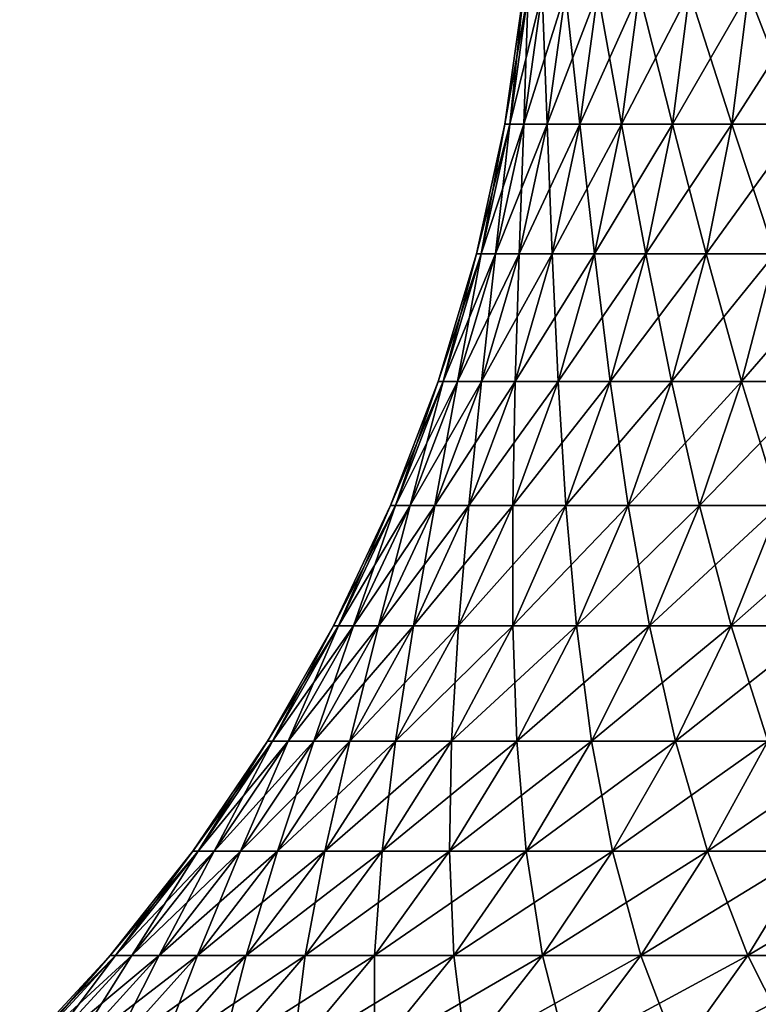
# Model space of a CAD drawing. Header units: millimetres. Extents: x -298 to 740, y 1361 to 2368.
# Tile 402 of 656: x -183.15 to -181.04, y 1422.38 to 1425.18. Entities that reach past the tile are written whole.
import ezdxf

# ---------------------------------------------------------------- set-up
doc = ezdxf.new("R2010")
doc.units = ezdxf.units.MM
doc.header["$LTSCALE"] = 33.374815
doc.layers.add('178', color=7, linetype='CONTINUOUS')
doc.layers.add('179', color=7, linetype='CONTINUOUS')

msp = doc.modelspace()

# ---------------------------------------------------------------- linework, layer by layer
at = {"layer": '178', "color": 7, "linetype": 'CONTINUOUS'}
for points in [[(-181.7658, 1424.8874), (-181.7524, 1424.8874, 0.4267), (-181.7129, 1425.263), (-181.7658, 1424.8874)], [(-181.7524, 1424.8874, 0.4267), (-181.7122, 1424.8874, 0.8518), (-181.6996, 1425.263, 0.4234), (-181.7524, 1424.8874, 0.4267)], [(-181.7129, 1425.263), (-181.7524, 1424.8874, 0.4267), (-181.6996, 1425.263, 0.4234), (-181.7129, 1425.263)], [(-181.7122, 1424.8874, 0.8518), (-181.6454, 1424.8874, 1.2735), (-181.6597, 1425.263, 0.8452), (-181.7122, 1424.8874, 0.8518)], [(-181.6996, 1425.263, 0.4234), (-181.7122, 1424.8874, 0.8518), (-181.6597, 1425.263, 0.8452), (-181.6996, 1425.263, 0.4234)], [(-181.6597, 1425.263, 0.8452), (-181.6454, 1424.8874, 1.2735), (-181.5935, 1425.263, 1.2636), (-181.6597, 1425.263, 0.8452)], [(-181.6454, 1424.8874, 1.2735), (-181.5523, 1424.8874, 1.6901), (-181.5935, 1425.263, 1.2636), (-181.6454, 1424.8874, 1.2735)], [(-181.5935, 1425.263, 1.2636), (-181.5523, 1424.8874, 1.6901), (-181.5011, 1425.263, 1.677), (-181.5935, 1425.263, 1.2636)], [(-181.5523, 1424.8874, 1.6901), (-181.4332, 1424.8874, 2.1001), (-181.5011, 1425.263, 1.677), (-181.5523, 1424.8874, 1.6901)], [(-181.5011, 1425.263, 1.677), (-181.4332, 1424.8874, 2.1001), (-181.3829, 1425.263, 2.0838), (-181.5011, 1425.263, 1.677)], [(-181.4332, 1424.8874, 2.1001), (-181.2885, 1424.8874, 2.5018), (-181.3829, 1425.263, 2.0838), (-181.4332, 1424.8874, 2.1001)], [(-181.3829, 1425.263, 2.0838), (-181.2885, 1424.8874, 2.5018), (-181.2394, 1425.263, 2.4824), (-181.3829, 1425.263, 2.0838)], [(-181.2885, 1424.8874, 2.5018), (-181.119, 1424.8874, 2.8937), (-181.2394, 1425.263, 2.4824), (-181.2885, 1424.8874, 2.5018)], [(-181.2394, 1425.263, 2.4824), (-181.119, 1424.8874, 2.8937), (-181.0711, 1425.263, 2.8712), (-181.2394, 1425.263, 2.4824)], [(-181.119, 1424.8874, 2.8937), (-180.9252, 1424.8874, 3.2741), (-181.0711, 1425.263, 2.8712), (-181.119, 1424.8874, 2.8937)], [(-181.0711, 1425.263, 2.8712), (-180.9252, 1424.8874, 3.2741), (-180.8788, 1425.263, 3.2486), (-181.0711, 1425.263, 2.8712)], [(-181.847, 1424.5169), (-181.8334, 1424.5169, 0.4318), (-181.7658, 1424.8874), (-181.847, 1424.5169)], [(-181.8334, 1424.5169, 0.4318), (-181.7928, 1424.5169, 0.862), (-181.7524, 1424.8874, 0.4267), (-181.8334, 1424.5169, 0.4318)], [(-181.7658, 1424.8874), (-181.8334, 1424.5169, 0.4318), (-181.7524, 1424.8874, 0.4267), (-181.7658, 1424.8874)], [(-181.7928, 1424.5169, 0.862), (-181.7252, 1424.5169, 1.2887), (-181.7122, 1424.8874, 0.8518), (-181.7928, 1424.5169, 0.862)], [(-181.7524, 1424.8874, 0.4267), (-181.7928, 1424.5169, 0.862), (-181.7122, 1424.8874, 0.8518), (-181.7524, 1424.8874, 0.4267)], [(-181.7252, 1424.5169, 1.2887), (-181.6309, 1424.5169, 1.7103), (-181.6454, 1424.8874, 1.2735), (-181.7252, 1424.5169, 1.2887)], [(-181.7122, 1424.8874, 0.8518), (-181.7252, 1424.5169, 1.2887), (-181.6454, 1424.8874, 1.2735), (-181.7122, 1424.8874, 0.8518)], [(-181.6454, 1424.8874, 1.2735), (-181.6309, 1424.5169, 1.7103), (-181.5523, 1424.8874, 1.6901), (-181.6454, 1424.8874, 1.2735)], [(-181.6309, 1424.5169, 1.7103), (-181.5104, 1424.5169, 2.1252), (-181.5523, 1424.8874, 1.6901), (-181.6309, 1424.5169, 1.7103)], [(-181.5523, 1424.8874, 1.6901), (-181.5104, 1424.5169, 2.1252), (-181.4332, 1424.8874, 2.1001), (-181.5523, 1424.8874, 1.6901)], [(-181.5104, 1424.5169, 2.1252), (-181.3641, 1424.5169, 2.5317), (-181.4332, 1424.8874, 2.1001), (-181.5104, 1424.5169, 2.1252)], [(-181.4332, 1424.8874, 2.1001), (-181.3641, 1424.5169, 2.5317), (-181.2885, 1424.8874, 2.5018), (-181.4332, 1424.8874, 2.1001)], [(-181.3641, 1424.5169, 2.5317), (-181.1925, 1424.5169, 2.9283), (-181.2885, 1424.8874, 2.5018), (-181.3641, 1424.5169, 2.5317)], [(-181.2885, 1424.8874, 2.5018), (-181.1925, 1424.5169, 2.9283), (-181.119, 1424.8874, 2.8937), (-181.2885, 1424.8874, 2.5018)], [(-181.1925, 1424.5169, 2.9283), (-180.9963, 1424.5169, 3.3132), (-181.119, 1424.8874, 2.8937), (-181.1925, 1424.5169, 2.9283)], [(-181.119, 1424.8874, 2.8937), (-180.9963, 1424.5169, 3.3132), (-180.9252, 1424.8874, 3.2741), (-181.119, 1424.8874, 2.8937)], [(-181.9561, 1424.1537), (-181.9423, 1424.1537, 0.4387), (-181.847, 1424.5169), (-181.9561, 1424.1537)], [(-181.9423, 1424.1537, 0.4387), (-181.901, 1424.1537, 0.8756), (-181.8334, 1424.5169, 0.4318), (-181.9423, 1424.1537, 0.4387)], [(-181.847, 1424.5169), (-181.9423, 1424.1537, 0.4387), (-181.8334, 1424.5169, 0.4318), (-181.847, 1424.5169)], [(-181.901, 1424.1537, 0.8756), (-181.8323, 1424.1537, 1.3091), (-181.7928, 1424.5169, 0.862), (-181.901, 1424.1537, 0.8756)], [(-181.8334, 1424.5169, 0.4318), (-181.901, 1424.1537, 0.8756), (-181.7928, 1424.5169, 0.862), (-181.8334, 1424.5169, 0.4318)], [(-181.8323, 1424.1537, 1.3091), (-181.7366, 1424.1537, 1.7375), (-181.7252, 1424.5169, 1.2887), (-181.8323, 1424.1537, 1.3091)], [(-181.7928, 1424.5169, 0.862), (-181.8323, 1424.1537, 1.3091), (-181.7252, 1424.5169, 1.2887), (-181.7928, 1424.5169, 0.862)], [(-181.7366, 1424.1537, 1.7375), (-181.6141, 1424.1537, 2.1589), (-181.6309, 1424.5169, 1.7103), (-181.7366, 1424.1537, 1.7375)], [(-181.7252, 1424.5169, 1.2887), (-181.7366, 1424.1537, 1.7375), (-181.6309, 1424.5169, 1.7103), (-181.7252, 1424.5169, 1.2887)], [(-181.6309, 1424.5169, 1.7103), (-181.6141, 1424.1537, 2.1589), (-181.5104, 1424.5169, 2.1252), (-181.6309, 1424.5169, 1.7103)], [(-181.6141, 1424.1537, 2.1589), (-181.4655, 1424.1537, 2.5719), (-181.5104, 1424.5169, 2.1252), (-181.6141, 1424.1537, 2.1589)], [(-181.5104, 1424.5169, 2.1252), (-181.4655, 1424.1537, 2.5719), (-181.3641, 1424.5169, 2.5317), (-181.5104, 1424.5169, 2.1252)], [(-181.4655, 1424.1537, 2.5719), (-181.2911, 1424.1537, 2.9747), (-181.3641, 1424.5169, 2.5317), (-181.4655, 1424.1537, 2.5719)], [(-181.3641, 1424.5169, 2.5317), (-181.2911, 1424.1537, 2.9747), (-181.1925, 1424.5169, 2.9283), (-181.3641, 1424.5169, 2.5317)], [(-181.2911, 1424.1537, 2.9747), (-181.0919, 1424.1537, 3.3658), (-181.1925, 1424.5169, 2.9283), (-181.2911, 1424.1537, 2.9747)], [(-181.1925, 1424.5169, 2.9283), (-181.0919, 1424.1537, 3.3658), (-180.9963, 1424.5169, 3.3132), (-181.1925, 1424.5169, 2.9283)], [(-181.0919, 1424.1537, 3.3658), (-180.8685, 1424.1537, 3.7435), (-180.9963, 1424.5169, 3.3132), (-181.0919, 1424.1537, 3.3658)], [(-182.0923, 1423.7997), (-182.0783, 1423.7997, 0.4472), (-181.9561, 1424.1537), (-182.0923, 1423.7997)], [(-182.0783, 1423.7997, 0.4472), (-182.0362, 1423.7997, 0.8927), (-181.9423, 1424.1537, 0.4387), (-182.0783, 1423.7997, 0.4472)], [(-181.9561, 1424.1537), (-182.0783, 1423.7997, 0.4472), (-181.9423, 1424.1537, 0.4387), (-181.9561, 1424.1537)], [(-182.0362, 1423.7997, 0.8927), (-181.9662, 1423.7997, 1.3347), (-181.901, 1424.1537, 0.8756), (-182.0362, 1423.7997, 0.8927)], [(-181.9423, 1424.1537, 0.4387), (-182.0362, 1423.7997, 0.8927), (-181.901, 1424.1537, 0.8756), (-181.9423, 1424.1537, 0.4387)], [(-181.9662, 1423.7997, 1.3347), (-181.8686, 1423.7997, 1.7714), (-181.8323, 1424.1537, 1.3091), (-181.9662, 1423.7997, 1.3347)], [(-181.901, 1424.1537, 0.8756), (-181.9662, 1423.7997, 1.3347), (-181.8323, 1424.1537, 1.3091), (-181.901, 1424.1537, 0.8756)], [(-181.8686, 1423.7997, 1.7714), (-181.7437, 1423.7997, 2.201), (-181.7366, 1424.1537, 1.7375), (-181.8686, 1423.7997, 1.7714)], [(-181.8323, 1424.1537, 1.3091), (-181.8686, 1423.7997, 1.7714), (-181.7366, 1424.1537, 1.7375), (-181.8323, 1424.1537, 1.3091)], [(-181.7437, 1423.7997, 2.201), (-181.5922, 1423.7997, 2.6221), (-181.6141, 1424.1537, 2.1589), (-181.7437, 1423.7997, 2.201)], [(-181.7366, 1424.1537, 1.7375), (-181.7437, 1423.7997, 2.201), (-181.6141, 1424.1537, 2.1589), (-181.7366, 1424.1537, 1.7375)], [(-181.6141, 1424.1537, 2.1589), (-181.5922, 1423.7997, 2.6221), (-181.4655, 1424.1537, 2.5719), (-181.6141, 1424.1537, 2.1589)], [(-181.5922, 1423.7997, 2.6221), (-181.4145, 1423.7997, 3.0327), (-181.4655, 1424.1537, 2.5719), (-181.5922, 1423.7997, 2.6221)], [(-181.4655, 1424.1537, 2.5719), (-181.4145, 1423.7997, 3.0327), (-181.2911, 1424.1537, 2.9747), (-181.4655, 1424.1537, 2.5719)], [(-181.4145, 1423.7997, 3.0327), (-181.2113, 1423.7997, 3.4314), (-181.2911, 1424.1537, 2.9747), (-181.4145, 1423.7997, 3.0327)], [(-181.2911, 1424.1537, 2.9747), (-181.2113, 1423.7997, 3.4314), (-181.0919, 1424.1537, 3.3658), (-181.2911, 1424.1537, 2.9747)], [(-181.2113, 1423.7997, 3.4314), (-180.9835, 1423.7997, 3.8166), (-181.0919, 1424.1537, 3.3658), (-181.2113, 1423.7997, 3.4314)], [(-181.0919, 1424.1537, 3.3658), (-180.9835, 1423.7997, 3.8166), (-180.8685, 1424.1537, 3.7435), (-181.0919, 1424.1537, 3.3658)], [(-182.2551, 1423.4571), (-182.2407, 1423.4571, 0.4575), (-182.0923, 1423.7997), (-182.2551, 1423.4571)], [(-182.2407, 1423.4571, 0.4575), (-182.1976, 1423.4571, 0.9131), (-182.0783, 1423.7997, 0.4472), (-182.2407, 1423.4571, 0.4575)], [(-182.0923, 1423.7997), (-182.2407, 1423.4571, 0.4575), (-182.0783, 1423.7997, 0.4472), (-182.0923, 1423.7997)], [(-182.1976, 1423.4571, 0.9131), (-182.126, 1423.4571, 1.3652), (-182.0362, 1423.7997, 0.8927), (-182.1976, 1423.4571, 0.9131)], [(-182.0783, 1423.7997, 0.4472), (-182.1976, 1423.4571, 0.9131), (-182.0362, 1423.7997, 0.8927), (-182.0783, 1423.7997, 0.4472)], [(-182.126, 1423.4571, 1.3652), (-182.0262, 1423.4571, 1.8118), (-181.9662, 1423.7997, 1.3347), (-182.126, 1423.4571, 1.3652)], [(-182.0362, 1423.7997, 0.8927), (-182.126, 1423.4571, 1.3652), (-181.9662, 1423.7997, 1.3347), (-182.0362, 1423.7997, 0.8927)], [(-182.0262, 1423.4571, 1.8118), (-181.8985, 1423.4571, 2.2513), (-181.8686, 1423.7997, 1.7714), (-182.0262, 1423.4571, 1.8118)], [(-181.9662, 1423.7997, 1.3347), (-182.0262, 1423.4571, 1.8118), (-181.8686, 1423.7997, 1.7714), (-181.9662, 1423.7997, 1.3347)], [(-181.8985, 1423.4571, 2.2513), (-181.7434, 1423.4571, 2.682), (-181.7437, 1423.7997, 2.201), (-181.8985, 1423.4571, 2.2513)], [(-181.8686, 1423.7997, 1.7714), (-181.8985, 1423.4571, 2.2513), (-181.7437, 1423.7997, 2.201), (-181.8686, 1423.7997, 1.7714)], [(-181.7437, 1423.7997, 2.201), (-181.7434, 1423.4571, 2.682), (-181.5922, 1423.7997, 2.6221), (-181.7437, 1423.7997, 2.201)], [(-181.7434, 1423.4571, 2.682), (-181.5617, 1423.4571, 3.102), (-181.5922, 1423.7997, 2.6221), (-181.7434, 1423.4571, 2.682)], [(-181.5922, 1423.7997, 2.6221), (-181.5617, 1423.4571, 3.102), (-181.4145, 1423.7997, 3.0327), (-181.5922, 1423.7997, 2.6221)], [(-181.5617, 1423.4571, 3.102), (-181.3539, 1423.4571, 3.5098), (-181.4145, 1423.7997, 3.0327), (-181.5617, 1423.4571, 3.102)], [(-181.4145, 1423.7997, 3.0327), (-181.3539, 1423.4571, 3.5098), (-181.2113, 1423.7997, 3.4314), (-181.4145, 1423.7997, 3.0327)], [(-181.3539, 1423.4571, 3.5098), (-181.1209, 1423.4571, 3.9037), (-181.2113, 1423.7997, 3.4314), (-181.3539, 1423.4571, 3.5098)], [(-181.2113, 1423.7997, 3.4314), (-181.1209, 1423.4571, 3.9037), (-180.9835, 1423.7997, 3.8166), (-181.2113, 1423.7997, 3.4314)], [(-181.1209, 1423.4571, 3.9037), (-180.8637, 1423.4571, 4.2823), (-180.9835, 1423.7997, 3.8166), (-181.1209, 1423.4571, 3.9037)], [(-182.4433, 1423.1278), (-182.4285, 1423.1278, 0.4693), (-182.2551, 1423.4571), (-182.4433, 1423.1278)], [(-182.4285, 1423.1278, 0.4693), (-182.3843, 1423.1278, 0.9367), (-182.2407, 1423.4571, 0.4575), (-182.4285, 1423.1278, 0.4693)], [(-182.2551, 1423.4571), (-182.4285, 1423.1278, 0.4693), (-182.2407, 1423.4571, 0.4575), (-182.2551, 1423.4571)], [(-182.3843, 1423.1278, 0.9367), (-182.3109, 1423.1278, 1.4004), (-182.1976, 1423.4571, 0.9131), (-182.3843, 1423.1278, 0.9367)], [(-182.2407, 1423.4571, 0.4575), (-182.3843, 1423.1278, 0.9367), (-182.1976, 1423.4571, 0.9131), (-182.2407, 1423.4571, 0.4575)], [(-182.3109, 1423.1278, 1.4004), (-182.2085, 1423.1278, 1.8586), (-182.126, 1423.4571, 1.3652), (-182.3109, 1423.1278, 1.4004)], [(-182.1976, 1423.4571, 0.9131), (-182.3109, 1423.1278, 1.4004), (-182.126, 1423.4571, 1.3652), (-182.1976, 1423.4571, 0.9131)], [(-182.2085, 1423.1278, 1.8586), (-182.0775, 1423.1278, 2.3095), (-182.0262, 1423.4571, 1.8118), (-182.2085, 1423.1278, 1.8586)], [(-182.126, 1423.4571, 1.3652), (-182.2085, 1423.1278, 1.8586), (-182.0262, 1423.4571, 1.8118), (-182.126, 1423.4571, 1.3652)], [(-182.0775, 1423.1278, 2.3095), (-181.9184, 1423.1278, 2.7512), (-181.8985, 1423.4571, 2.2513), (-182.0775, 1423.1278, 2.3095)], [(-182.0262, 1423.4571, 1.8118), (-182.0775, 1423.1278, 2.3095), (-181.8985, 1423.4571, 2.2513), (-182.0262, 1423.4571, 1.8118)], [(-181.9184, 1423.1278, 2.7512), (-181.732, 1423.1278, 3.1821), (-181.7434, 1423.4571, 2.682), (-181.9184, 1423.1278, 2.7512)], [(-181.8985, 1423.4571, 2.2513), (-181.9184, 1423.1278, 2.7512), (-181.7434, 1423.4571, 2.682), (-181.8985, 1423.4571, 2.2513)], [(-181.7434, 1423.4571, 2.682), (-181.732, 1423.1278, 3.1821), (-181.5617, 1423.4571, 3.102), (-181.7434, 1423.4571, 2.682)], [(-181.732, 1423.1278, 3.1821), (-181.5188, 1423.1278, 3.6005), (-181.5617, 1423.4571, 3.102), (-181.732, 1423.1278, 3.1821)], [(-181.5617, 1423.4571, 3.102), (-181.5188, 1423.1278, 3.6005), (-181.3539, 1423.4571, 3.5098), (-181.5617, 1423.4571, 3.102)], [(-181.5188, 1423.1278, 3.6005), (-181.2798, 1423.1278, 4.0046), (-181.3539, 1423.4571, 3.5098), (-181.5188, 1423.1278, 3.6005)], [(-181.3539, 1423.4571, 3.5098), (-181.2798, 1423.1278, 4.0046), (-181.1209, 1423.4571, 3.9037), (-181.3539, 1423.4571, 3.5098)], [(-181.2798, 1423.1278, 4.0046), (-181.0159, 1423.1278, 4.3929), (-181.1209, 1423.4571, 3.9037), (-181.2798, 1423.1278, 4.0046)], [(-181.1209, 1423.4571, 3.9037), (-181.0159, 1423.1278, 4.3929), (-180.8637, 1423.4571, 4.2823), (-181.1209, 1423.4571, 3.9037)], [(-182.6559, 1422.8138), (-182.6407, 1422.8138, 0.4826), (-182.4433, 1423.1278), (-182.6559, 1422.8138)], [(-182.6407, 1422.8138, 0.4826), (-182.5953, 1422.8138, 0.9633), (-182.4285, 1423.1278, 0.4693), (-182.6407, 1422.8138, 0.4826)], [(-182.4433, 1423.1278), (-182.6407, 1422.8138, 0.4826), (-182.4285, 1423.1278, 0.4693), (-182.4433, 1423.1278)], [(-182.5953, 1422.8138, 0.9633), (-182.5198, 1422.8138, 1.4403), (-182.3843, 1423.1278, 0.9367), (-182.5953, 1422.8138, 0.9633)], [(-182.4285, 1423.1278, 0.4693), (-182.5953, 1422.8138, 0.9633), (-182.3843, 1423.1278, 0.9367), (-182.4285, 1423.1278, 0.4693)], [(-182.5198, 1422.8138, 1.4403), (-182.4144, 1422.8138, 1.9115), (-182.3109, 1423.1278, 1.4004), (-182.5198, 1422.8138, 1.4403)], [(-182.3843, 1423.1278, 0.9367), (-182.5198, 1422.8138, 1.4403), (-182.3109, 1423.1278, 1.4004), (-182.3843, 1423.1278, 0.9367)], [(-182.4144, 1422.8138, 1.9115), (-182.2797, 1422.8138, 2.3752), (-182.2085, 1423.1278, 1.8586), (-182.4144, 1422.8138, 1.9115)], [(-182.3109, 1423.1278, 1.4004), (-182.4144, 1422.8138, 1.9115), (-182.2085, 1423.1278, 1.8586), (-182.3109, 1423.1278, 1.4004)], [(-182.2797, 1422.8138, 2.3752), (-182.1161, 1422.8138, 2.8295), (-182.0775, 1423.1278, 2.3095), (-182.2797, 1422.8138, 2.3752)], [(-182.2085, 1423.1278, 1.8586), (-182.2797, 1422.8138, 2.3752), (-182.0775, 1423.1278, 2.3095), (-182.2085, 1423.1278, 1.8586)], [(-182.1161, 1422.8138, 2.8295), (-181.9244, 1422.8138, 3.2727), (-181.9184, 1423.1278, 2.7512), (-182.1161, 1422.8138, 2.8295)], [(-182.0775, 1423.1278, 2.3095), (-182.1161, 1422.8138, 2.8295), (-181.9184, 1423.1278, 2.7512), (-182.0775, 1423.1278, 2.3095)], [(-181.9244, 1422.8138, 3.2727), (-181.7052, 1422.8138, 3.7029), (-181.732, 1423.1278, 3.1821), (-181.9244, 1422.8138, 3.2727)], [(-181.9184, 1423.1278, 2.7512), (-181.9244, 1422.8138, 3.2727), (-181.732, 1423.1278, 3.1821), (-181.9184, 1423.1278, 2.7512)], [(-181.732, 1423.1278, 3.1821), (-181.7052, 1422.8138, 3.7029), (-181.5188, 1423.1278, 3.6005), (-181.732, 1423.1278, 3.1821)], [(-181.7052, 1422.8138, 3.7029), (-181.4594, 1422.8138, 4.1185), (-181.5188, 1423.1278, 3.6005), (-181.7052, 1422.8138, 3.7029)], [(-181.5188, 1423.1278, 3.6005), (-181.4594, 1422.8138, 4.1185), (-181.2798, 1423.1278, 4.0046), (-181.5188, 1423.1278, 3.6005)], [(-181.4594, 1422.8138, 4.1185), (-181.188, 1422.8138, 4.5179), (-181.2798, 1423.1278, 4.0046), (-181.4594, 1422.8138, 4.1185)], [(-181.2798, 1423.1278, 4.0046), (-181.188, 1422.8138, 4.5179), (-181.0159, 1423.1278, 4.3929), (-181.2798, 1423.1278, 4.0046)], [(-181.188, 1422.8138, 4.5179), (-180.892, 1422.8138, 4.8994), (-181.0159, 1423.1278, 4.3929), (-181.188, 1422.8138, 4.5179)], [(-182.8917, 1422.5167), (-182.8761, 1422.5167, 0.4974), (-182.6559, 1422.8138), (-182.8917, 1422.5167)], [(-182.8761, 1422.5167, 0.4974), (-182.8293, 1422.5167, 0.9929), (-182.6407, 1422.8138, 0.4826), (-182.8761, 1422.5167, 0.4974)], [(-182.6559, 1422.8138), (-182.8761, 1422.5167, 0.4974), (-182.6407, 1422.8138, 0.4826), (-182.6559, 1422.8138)], [(-182.8293, 1422.5167, 0.9929), (-182.7514, 1422.5167, 1.4845), (-182.5953, 1422.8138, 0.9633), (-182.8293, 1422.5167, 0.9929)], [(-182.6407, 1422.8138, 0.4826), (-182.8293, 1422.5167, 0.9929), (-182.5953, 1422.8138, 0.9633), (-182.6407, 1422.8138, 0.4826)], [(-182.7514, 1422.5167, 1.4845), (-182.6428, 1422.5167, 1.9702), (-182.5198, 1422.8138, 1.4403), (-182.7514, 1422.5167, 1.4845)], [(-182.5953, 1422.8138, 0.9633), (-182.7514, 1422.5167, 1.4845), (-182.5198, 1422.8138, 1.4403), (-182.5953, 1422.8138, 0.9633)], [(-182.6428, 1422.5167, 1.9702), (-182.504, 1422.5167, 2.4481), (-182.4144, 1422.8138, 1.9115), (-182.6428, 1422.5167, 1.9702)], [(-182.5198, 1422.8138, 1.4403), (-182.6428, 1422.5167, 1.9702), (-182.4144, 1422.8138, 1.9115), (-182.5198, 1422.8138, 1.4403)], [(-182.504, 1422.5167, 2.4481), (-182.3354, 1422.5167, 2.9163), (-182.2797, 1422.8138, 2.3752), (-182.504, 1422.5167, 2.4481)], [(-182.4144, 1422.8138, 1.9115), (-182.504, 1422.5167, 2.4481), (-182.2797, 1422.8138, 2.3752), (-182.4144, 1422.8138, 1.9115)], [(-182.3354, 1422.5167, 2.9163), (-182.1378, 1422.5167, 3.3731), (-182.1161, 1422.8138, 2.8295), (-182.3354, 1422.5167, 2.9163)], [(-182.2797, 1422.8138, 2.3752), (-182.3354, 1422.5167, 2.9163), (-182.1161, 1422.8138, 2.8295), (-182.2797, 1422.8138, 2.3752)], [(-182.1378, 1422.5167, 3.3731), (-181.9118, 1422.5167, 3.8165), (-181.9244, 1422.8138, 3.2727), (-182.1378, 1422.5167, 3.3731)], [(-182.1161, 1422.8138, 2.8295), (-182.1378, 1422.5167, 3.3731), (-181.9244, 1422.8138, 3.2727), (-182.1161, 1422.8138, 2.8295)], [(-181.9244, 1422.8138, 3.2727), (-181.9118, 1422.5167, 3.8165), (-181.7052, 1422.8138, 3.7029), (-181.9244, 1422.8138, 3.2727)], [(-181.9118, 1422.5167, 3.8165), (-181.6585, 1422.5167, 4.2449), (-181.7052, 1422.8138, 3.7029), (-181.9118, 1422.5167, 3.8165)], [(-181.7052, 1422.8138, 3.7029), (-181.6585, 1422.5167, 4.2449), (-181.4594, 1422.8138, 4.1185), (-181.7052, 1422.8138, 3.7029)], [(-181.6585, 1422.5167, 4.2449), (-181.3787, 1422.5167, 4.6565), (-181.4594, 1422.8138, 4.1185), (-181.6585, 1422.5167, 4.2449)], [(-181.4594, 1422.8138, 4.1185), (-181.3787, 1422.5167, 4.6565), (-181.188, 1422.8138, 4.5179), (-181.4594, 1422.8138, 4.1185)], [(-181.3787, 1422.5167, 4.6565), (-181.0737, 1422.5167, 5.0498), (-181.188, 1422.8138, 4.5179), (-181.3787, 1422.5167, 4.6565)], [(-181.188, 1422.8138, 4.5179), (-181.0737, 1422.5167, 5.0498), (-180.892, 1422.8138, 4.8994), (-181.188, 1422.8138, 4.5179)], [(-181.0737, 1422.5167, 5.0498), (-180.7446, 1422.5167, 5.4231), (-180.892, 1422.8138, 4.8994), (-181.0737, 1422.5167, 5.0498)], [(-183.1494, 1422.2384), (-183.1333, 1422.2384, 0.5136), (-182.8917, 1422.5167), (-183.1494, 1422.2384)], [(-183.1333, 1422.2384, 0.5136), (-183.0849, 1422.2384, 1.0252), (-182.8761, 1422.5167, 0.4974), (-183.1333, 1422.2384, 0.5136)], [(-182.8917, 1422.5167), (-183.1333, 1422.2384, 0.5136), (-182.8761, 1422.5167, 0.4974), (-182.8917, 1422.5167)], [(-183.0849, 1422.2384, 1.0252), (-183.0045, 1422.2384, 1.5327), (-182.8293, 1422.5167, 0.9929), (-183.0849, 1422.2384, 1.0252)], [(-182.8761, 1422.5167, 0.4974), (-183.0849, 1422.2384, 1.0252), (-182.8293, 1422.5167, 0.9929), (-182.8761, 1422.5167, 0.4974)], [(-183.0045, 1422.2384, 1.5327), (-182.8924, 1422.2384, 2.0342), (-182.7514, 1422.5167, 1.4845), (-183.0045, 1422.2384, 1.5327)], [(-182.8293, 1422.5167, 0.9929), (-183.0045, 1422.2384, 1.5327), (-182.7514, 1422.5167, 1.4845), (-182.8293, 1422.5167, 0.9929)], [(-182.8924, 1422.2384, 2.0342), (-182.7491, 1422.2384, 2.5277), (-182.6428, 1422.5167, 1.9702), (-182.8924, 1422.2384, 2.0342)], [(-182.7514, 1422.5167, 1.4845), (-182.8924, 1422.2384, 2.0342), (-182.6428, 1422.5167, 1.9702), (-182.7514, 1422.5167, 1.4845)], [(-182.7491, 1422.2384, 2.5277), (-182.575, 1422.2384, 3.0112), (-182.504, 1422.5167, 2.4481), (-182.7491, 1422.2384, 2.5277)], [(-182.6428, 1422.5167, 1.9702), (-182.7491, 1422.2384, 2.5277), (-182.504, 1422.5167, 2.4481), (-182.6428, 1422.5167, 1.9702)], [(-182.575, 1422.2384, 3.0112), (-182.3709, 1422.2384, 3.4828), (-182.3354, 1422.5167, 2.9163), (-182.575, 1422.2384, 3.0112)], [(-182.504, 1422.5167, 2.4481), (-182.575, 1422.2384, 3.0112), (-182.3354, 1422.5167, 2.9163), (-182.504, 1422.5167, 2.4481)], [(-182.3709, 1422.2384, 3.4828), (-182.1376, 1422.2384, 3.9406), (-182.1378, 1422.5167, 3.3731), (-182.3709, 1422.2384, 3.4828)], [(-182.3354, 1422.5167, 2.9163), (-182.3709, 1422.2384, 3.4828), (-182.1378, 1422.5167, 3.3731), (-182.3354, 1422.5167, 2.9163)], [(-182.1378, 1422.5167, 3.3731), (-182.1376, 1422.2384, 3.9406), (-181.9118, 1422.5167, 3.8165), (-182.1378, 1422.5167, 3.3731)], [(-182.1376, 1422.2384, 3.9406), (-181.876, 1422.2384, 4.383), (-181.9118, 1422.5167, 3.8165), (-182.1376, 1422.2384, 3.9406)], [(-181.9118, 1422.5167, 3.8165), (-181.876, 1422.2384, 4.383), (-181.6585, 1422.5167, 4.2449), (-181.9118, 1422.5167, 3.8165)], [(-181.876, 1422.2384, 4.383), (-181.5872, 1422.2384, 4.808), (-181.6585, 1422.5167, 4.2449), (-181.876, 1422.2384, 4.383)], [(-181.6585, 1422.5167, 4.2449), (-181.5872, 1422.2384, 4.808), (-181.3787, 1422.5167, 4.6565), (-181.6585, 1422.5167, 4.2449)], [(-181.5872, 1422.2384, 4.808), (-181.2722, 1422.2384, 5.214), (-181.3787, 1422.5167, 4.6565), (-181.5872, 1422.2384, 4.808)], [(-181.3787, 1422.5167, 4.6565), (-181.2722, 1422.2384, 5.214), (-181.0737, 1422.5167, 5.0498), (-181.3787, 1422.5167, 4.6565)], [(-181.2722, 1422.2384, 5.214), (-180.9324, 1422.2384, 5.5995), (-181.0737, 1422.5167, 5.0498), (-181.2722, 1422.2384, 5.214)], [(-181.0737, 1422.5167, 5.0498), (-180.9324, 1422.2384, 5.5995), (-180.7446, 1422.5167, 5.4231), (-181.0737, 1422.5167, 5.0498)]]:
    msp.add_3dface(points, dxfattribs=at)
at = {"layer": '179', "color": 7, "linetype": 'CONTINUOUS'}
for points in [[(-181.7658, 1424.8874), (-181.7129, 1425.263), (-181.6996, 1425.263, -0.4234), (-181.7658, 1424.8874)], [(-181.7524, 1424.8874, -0.4267), (-181.7658, 1424.8874), (-181.6996, 1425.263, -0.4234), (-181.7524, 1424.8874, -0.4267)], [(-181.7122, 1424.8874, -0.8518), (-181.7524, 1424.8874, -0.4267), (-181.6597, 1425.263, -0.8452), (-181.7122, 1424.8874, -0.8518)], [(-181.6597, 1425.263, -0.8452), (-181.7524, 1424.8874, -0.4267), (-181.6996, 1425.263, -0.4234), (-181.6597, 1425.263, -0.8452)], [(-181.6454, 1424.8874, -1.2735), (-181.7122, 1424.8874, -0.8518), (-181.5935, 1425.263, -1.2636), (-181.6454, 1424.8874, -1.2735)], [(-181.5935, 1425.263, -1.2636), (-181.7122, 1424.8874, -0.8518), (-181.6597, 1425.263, -0.8452), (-181.5935, 1425.263, -1.2636)], [(-181.5523, 1424.8874, -1.6901), (-181.6454, 1424.8874, -1.2735), (-181.5011, 1425.263, -1.677), (-181.5523, 1424.8874, -1.6901)], [(-181.5011, 1425.263, -1.677), (-181.6454, 1424.8874, -1.2735), (-181.5935, 1425.263, -1.2636), (-181.5011, 1425.263, -1.677)], [(-181.4332, 1424.8874, -2.1001), (-181.5523, 1424.8874, -1.6901), (-181.3829, 1425.263, -2.0838), (-181.4332, 1424.8874, -2.1001)], [(-181.3829, 1425.263, -2.0838), (-181.5523, 1424.8874, -1.6901), (-181.5011, 1425.263, -1.677), (-181.3829, 1425.263, -2.0838)], [(-181.2885, 1424.8874, -2.5018), (-181.4332, 1424.8874, -2.1001), (-181.2394, 1425.263, -2.4824), (-181.2885, 1424.8874, -2.5018)], [(-181.2394, 1425.263, -2.4824), (-181.4332, 1424.8874, -2.1001), (-181.3829, 1425.263, -2.0838), (-181.2394, 1425.263, -2.4824)], [(-181.119, 1424.8874, -2.8937), (-181.2885, 1424.8874, -2.5018), (-181.0711, 1425.263, -2.8712), (-181.119, 1424.8874, -2.8937)], [(-181.0711, 1425.263, -2.8712), (-181.2885, 1424.8874, -2.5018), (-181.2394, 1425.263, -2.4824), (-181.0711, 1425.263, -2.8712)], [(-180.9252, 1424.8874, -3.2741), (-181.119, 1424.8874, -2.8937), (-180.8788, 1425.263, -3.2486), (-180.9252, 1424.8874, -3.2741)], [(-180.8788, 1425.263, -3.2486), (-181.119, 1424.8874, -2.8937), (-181.0711, 1425.263, -2.8712), (-180.8788, 1425.263, -3.2486)], [(-181.847, 1424.5169), (-181.7658, 1424.8874), (-181.7524, 1424.8874, -0.4267), (-181.847, 1424.5169)], [(-181.8334, 1424.5169, -0.4318), (-181.847, 1424.5169), (-181.7524, 1424.8874, -0.4267), (-181.8334, 1424.5169, -0.4318)], [(-181.7928, 1424.5169, -0.862), (-181.8334, 1424.5169, -0.4318), (-181.7122, 1424.8874, -0.8518), (-181.7928, 1424.5169, -0.862)], [(-181.7122, 1424.8874, -0.8518), (-181.8334, 1424.5169, -0.4318), (-181.7524, 1424.8874, -0.4267), (-181.7122, 1424.8874, -0.8518)], [(-181.7252, 1424.5169, -1.2887), (-181.7928, 1424.5169, -0.862), (-181.6454, 1424.8874, -1.2735), (-181.7252, 1424.5169, -1.2887)], [(-181.6454, 1424.8874, -1.2735), (-181.7928, 1424.5169, -0.862), (-181.7122, 1424.8874, -0.8518), (-181.6454, 1424.8874, -1.2735)], [(-181.6309, 1424.5169, -1.7103), (-181.7252, 1424.5169, -1.2887), (-181.5523, 1424.8874, -1.6901), (-181.6309, 1424.5169, -1.7103)], [(-181.5523, 1424.8874, -1.6901), (-181.7252, 1424.5169, -1.2887), (-181.6454, 1424.8874, -1.2735), (-181.5523, 1424.8874, -1.6901)], [(-181.5104, 1424.5169, -2.1252), (-181.6309, 1424.5169, -1.7103), (-181.4332, 1424.8874, -2.1001), (-181.5104, 1424.5169, -2.1252)], [(-181.4332, 1424.8874, -2.1001), (-181.6309, 1424.5169, -1.7103), (-181.5523, 1424.8874, -1.6901), (-181.4332, 1424.8874, -2.1001)], [(-181.3641, 1424.5169, -2.5317), (-181.5104, 1424.5169, -2.1252), (-181.2885, 1424.8874, -2.5018), (-181.3641, 1424.5169, -2.5317)], [(-181.2885, 1424.8874, -2.5018), (-181.5104, 1424.5169, -2.1252), (-181.4332, 1424.8874, -2.1001), (-181.2885, 1424.8874, -2.5018)], [(-181.1925, 1424.5169, -2.9283), (-181.3641, 1424.5169, -2.5317), (-181.119, 1424.8874, -2.8937), (-181.1925, 1424.5169, -2.9283)], [(-181.119, 1424.8874, -2.8937), (-181.3641, 1424.5169, -2.5317), (-181.2885, 1424.8874, -2.5018), (-181.119, 1424.8874, -2.8937)], [(-180.9963, 1424.5169, -3.3132), (-181.1925, 1424.5169, -2.9283), (-180.9252, 1424.8874, -3.2741), (-180.9963, 1424.5169, -3.3132)], [(-180.9252, 1424.8874, -3.2741), (-181.1925, 1424.5169, -2.9283), (-181.119, 1424.8874, -2.8937), (-180.9252, 1424.8874, -3.2741)], [(-181.9561, 1424.1537), (-181.847, 1424.5169), (-181.8334, 1424.5169, -0.4318), (-181.9561, 1424.1537)], [(-181.9423, 1424.1537, -0.4387), (-181.9561, 1424.1537), (-181.8334, 1424.5169, -0.4318), (-181.9423, 1424.1537, -0.4387)], [(-181.901, 1424.1537, -0.8756), (-181.9423, 1424.1537, -0.4387), (-181.7928, 1424.5169, -0.862), (-181.901, 1424.1537, -0.8756)], [(-181.7928, 1424.5169, -0.862), (-181.9423, 1424.1537, -0.4387), (-181.8334, 1424.5169, -0.4318), (-181.7928, 1424.5169, -0.862)], [(-181.8323, 1424.1537, -1.3091), (-181.901, 1424.1537, -0.8756), (-181.7252, 1424.5169, -1.2887), (-181.8323, 1424.1537, -1.3091)], [(-181.7252, 1424.5169, -1.2887), (-181.901, 1424.1537, -0.8756), (-181.7928, 1424.5169, -0.862), (-181.7252, 1424.5169, -1.2887)], [(-181.7366, 1424.1537, -1.7375), (-181.8323, 1424.1537, -1.3091), (-181.6309, 1424.5169, -1.7103), (-181.7366, 1424.1537, -1.7375)], [(-181.6309, 1424.5169, -1.7103), (-181.8323, 1424.1537, -1.3091), (-181.7252, 1424.5169, -1.2887), (-181.6309, 1424.5169, -1.7103)], [(-181.6141, 1424.1537, -2.1589), (-181.7366, 1424.1537, -1.7375), (-181.5104, 1424.5169, -2.1252), (-181.6141, 1424.1537, -2.1589)], [(-181.5104, 1424.5169, -2.1252), (-181.7366, 1424.1537, -1.7375), (-181.6309, 1424.5169, -1.7103), (-181.5104, 1424.5169, -2.1252)], [(-181.4655, 1424.1537, -2.5719), (-181.6141, 1424.1537, -2.1589), (-181.3641, 1424.5169, -2.5317), (-181.4655, 1424.1537, -2.5719)], [(-181.3641, 1424.5169, -2.5317), (-181.6141, 1424.1537, -2.1589), (-181.5104, 1424.5169, -2.1252), (-181.3641, 1424.5169, -2.5317)], [(-181.2911, 1424.1537, -2.9747), (-181.4655, 1424.1537, -2.5719), (-181.1925, 1424.5169, -2.9283), (-181.2911, 1424.1537, -2.9747)], [(-181.1925, 1424.5169, -2.9283), (-181.4655, 1424.1537, -2.5719), (-181.3641, 1424.5169, -2.5317), (-181.1925, 1424.5169, -2.9283)], [(-181.0919, 1424.1537, -3.3658), (-181.2911, 1424.1537, -2.9747), (-180.9963, 1424.5169, -3.3132), (-181.0919, 1424.1537, -3.3658)], [(-180.9963, 1424.5169, -3.3132), (-181.2911, 1424.1537, -2.9747), (-181.1925, 1424.5169, -2.9283), (-180.9963, 1424.5169, -3.3132)], [(-180.8685, 1424.1537, -3.7435), (-181.0919, 1424.1537, -3.3658), (-180.7764, 1424.5169, -3.6851), (-180.8685, 1424.1537, -3.7435)], [(-180.7764, 1424.5169, -3.6851), (-181.0919, 1424.1537, -3.3658), (-180.9963, 1424.5169, -3.3132), (-180.7764, 1424.5169, -3.6851)], [(-182.0923, 1423.7997), (-181.9561, 1424.1537), (-181.9423, 1424.1537, -0.4387), (-182.0923, 1423.7997)], [(-182.0783, 1423.7997, -0.4472), (-182.0923, 1423.7997), (-181.9423, 1424.1537, -0.4387), (-182.0783, 1423.7997, -0.4472)], [(-182.0362, 1423.7997, -0.8927), (-182.0783, 1423.7997, -0.4472), (-181.901, 1424.1537, -0.8756), (-182.0362, 1423.7997, -0.8927)], [(-181.901, 1424.1537, -0.8756), (-182.0783, 1423.7997, -0.4472), (-181.9423, 1424.1537, -0.4387), (-181.901, 1424.1537, -0.8756)], [(-181.9662, 1423.7997, -1.3347), (-182.0362, 1423.7997, -0.8927), (-181.8323, 1424.1537, -1.3091), (-181.9662, 1423.7997, -1.3347)], [(-181.8323, 1424.1537, -1.3091), (-182.0362, 1423.7997, -0.8927), (-181.901, 1424.1537, -0.8756), (-181.8323, 1424.1537, -1.3091)], [(-181.8686, 1423.7997, -1.7714), (-181.9662, 1423.7997, -1.3347), (-181.7366, 1424.1537, -1.7375), (-181.8686, 1423.7997, -1.7714)], [(-181.7366, 1424.1537, -1.7375), (-181.9662, 1423.7997, -1.3347), (-181.8323, 1424.1537, -1.3091), (-181.7366, 1424.1537, -1.7375)], [(-181.7437, 1423.7997, -2.201), (-181.8686, 1423.7997, -1.7714), (-181.6141, 1424.1537, -2.1589), (-181.7437, 1423.7997, -2.201)], [(-181.6141, 1424.1537, -2.1589), (-181.8686, 1423.7997, -1.7714), (-181.7366, 1424.1537, -1.7375), (-181.6141, 1424.1537, -2.1589)], [(-181.5922, 1423.7997, -2.6221), (-181.7437, 1423.7997, -2.201), (-181.4655, 1424.1537, -2.5719), (-181.5922, 1423.7997, -2.6221)], [(-181.4655, 1424.1537, -2.5719), (-181.7437, 1423.7997, -2.201), (-181.6141, 1424.1537, -2.1589), (-181.4655, 1424.1537, -2.5719)], [(-181.4145, 1423.7997, -3.0327), (-181.5922, 1423.7997, -2.6221), (-181.2911, 1424.1537, -2.9747), (-181.4145, 1423.7997, -3.0327)], [(-181.2911, 1424.1537, -2.9747), (-181.5922, 1423.7997, -2.6221), (-181.4655, 1424.1537, -2.5719), (-181.2911, 1424.1537, -2.9747)], [(-181.2113, 1423.7997, -3.4314), (-181.4145, 1423.7997, -3.0327), (-181.0919, 1424.1537, -3.3658), (-181.2113, 1423.7997, -3.4314)], [(-181.0919, 1424.1537, -3.3658), (-181.4145, 1423.7997, -3.0327), (-181.2911, 1424.1537, -2.9747), (-181.0919, 1424.1537, -3.3658)], [(-180.9835, 1423.7997, -3.8166), (-181.2113, 1423.7997, -3.4314), (-180.8685, 1424.1537, -3.7435), (-180.9835, 1423.7997, -3.8166)], [(-180.8685, 1424.1537, -3.7435), (-181.2113, 1423.7997, -3.4314), (-181.0919, 1424.1537, -3.3658), (-180.8685, 1424.1537, -3.7435)], [(-182.2551, 1423.4571), (-182.0923, 1423.7997), (-182.0783, 1423.7997, -0.4472), (-182.2551, 1423.4571)], [(-182.2407, 1423.4571, -0.4575), (-182.2551, 1423.4571), (-182.0783, 1423.7997, -0.4472), (-182.2407, 1423.4571, -0.4575)], [(-182.1976, 1423.4571, -0.9131), (-182.2407, 1423.4571, -0.4575), (-182.0362, 1423.7997, -0.8927), (-182.1976, 1423.4571, -0.9131)], [(-182.0362, 1423.7997, -0.8927), (-182.2407, 1423.4571, -0.4575), (-182.0783, 1423.7997, -0.4472), (-182.0362, 1423.7997, -0.8927)], [(-182.126, 1423.4571, -1.3652), (-182.1976, 1423.4571, -0.9131), (-181.9662, 1423.7997, -1.3347), (-182.126, 1423.4571, -1.3652)], [(-181.9662, 1423.7997, -1.3347), (-182.1976, 1423.4571, -0.9131), (-182.0362, 1423.7997, -0.8927), (-181.9662, 1423.7997, -1.3347)], [(-182.0262, 1423.4571, -1.8118), (-182.126, 1423.4571, -1.3652), (-181.8686, 1423.7997, -1.7714), (-182.0262, 1423.4571, -1.8118)], [(-181.8686, 1423.7997, -1.7714), (-182.126, 1423.4571, -1.3652), (-181.9662, 1423.7997, -1.3347), (-181.8686, 1423.7997, -1.7714)], [(-181.8985, 1423.4571, -2.2513), (-182.0262, 1423.4571, -1.8118), (-181.7437, 1423.7997, -2.201), (-181.8985, 1423.4571, -2.2513)], [(-181.7437, 1423.7997, -2.201), (-182.0262, 1423.4571, -1.8118), (-181.8686, 1423.7997, -1.7714), (-181.7437, 1423.7997, -2.201)], [(-181.7434, 1423.4571, -2.682), (-181.8985, 1423.4571, -2.2513), (-181.5922, 1423.7997, -2.6221), (-181.7434, 1423.4571, -2.682)], [(-181.5922, 1423.7997, -2.6221), (-181.8985, 1423.4571, -2.2513), (-181.7437, 1423.7997, -2.201), (-181.5922, 1423.7997, -2.6221)], [(-181.5617, 1423.4571, -3.102), (-181.7434, 1423.4571, -2.682), (-181.4145, 1423.7997, -3.0327), (-181.5617, 1423.4571, -3.102)], [(-181.4145, 1423.7997, -3.0327), (-181.7434, 1423.4571, -2.682), (-181.5922, 1423.7997, -2.6221), (-181.4145, 1423.7997, -3.0327)], [(-181.3539, 1423.4571, -3.5098), (-181.5617, 1423.4571, -3.102), (-181.2113, 1423.7997, -3.4314), (-181.3539, 1423.4571, -3.5098)], [(-181.2113, 1423.7997, -3.4314), (-181.5617, 1423.4571, -3.102), (-181.4145, 1423.7997, -3.0327), (-181.2113, 1423.7997, -3.4314)], [(-181.1209, 1423.4571, -3.9037), (-181.3539, 1423.4571, -3.5098), (-180.9835, 1423.7997, -3.8166), (-181.1209, 1423.4571, -3.9037)], [(-180.9835, 1423.7997, -3.8166), (-181.3539, 1423.4571, -3.5098), (-181.2113, 1423.7997, -3.4314), (-180.9835, 1423.7997, -3.8166)], [(-180.8637, 1423.4571, -4.2823), (-181.1209, 1423.4571, -3.9037), (-180.732, 1423.7997, -4.1866), (-180.8637, 1423.4571, -4.2823)], [(-180.732, 1423.7997, -4.1866), (-181.1209, 1423.4571, -3.9037), (-180.9835, 1423.7997, -3.8166), (-180.732, 1423.7997, -4.1866)], [(-182.4433, 1423.1278), (-182.2551, 1423.4571), (-182.2407, 1423.4571, -0.4575), (-182.4433, 1423.1278)], [(-182.4285, 1423.1278, -0.4693), (-182.4433, 1423.1278), (-182.2407, 1423.4571, -0.4575), (-182.4285, 1423.1278, -0.4693)], [(-182.3843, 1423.1278, -0.9367), (-182.4285, 1423.1278, -0.4693), (-182.1976, 1423.4571, -0.9131), (-182.3843, 1423.1278, -0.9367)], [(-182.1976, 1423.4571, -0.9131), (-182.4285, 1423.1278, -0.4693), (-182.2407, 1423.4571, -0.4575), (-182.1976, 1423.4571, -0.9131)], [(-182.3109, 1423.1278, -1.4004), (-182.3843, 1423.1278, -0.9367), (-182.126, 1423.4571, -1.3652), (-182.3109, 1423.1278, -1.4004)], [(-182.126, 1423.4571, -1.3652), (-182.3843, 1423.1278, -0.9367), (-182.1976, 1423.4571, -0.9131), (-182.126, 1423.4571, -1.3652)], [(-182.2085, 1423.1278, -1.8586), (-182.3109, 1423.1278, -1.4004), (-182.0262, 1423.4571, -1.8118), (-182.2085, 1423.1278, -1.8586)], [(-182.0262, 1423.4571, -1.8118), (-182.3109, 1423.1278, -1.4004), (-182.126, 1423.4571, -1.3652), (-182.0262, 1423.4571, -1.8118)], [(-182.0775, 1423.1278, -2.3095), (-182.2085, 1423.1278, -1.8586), (-181.8985, 1423.4571, -2.2513), (-182.0775, 1423.1278, -2.3095)], [(-181.8985, 1423.4571, -2.2513), (-182.2085, 1423.1278, -1.8586), (-182.0262, 1423.4571, -1.8118), (-181.8985, 1423.4571, -2.2513)], [(-181.9184, 1423.1278, -2.7512), (-182.0775, 1423.1278, -2.3095), (-181.7434, 1423.4571, -2.682), (-181.9184, 1423.1278, -2.7512)], [(-181.7434, 1423.4571, -2.682), (-182.0775, 1423.1278, -2.3095), (-181.8985, 1423.4571, -2.2513), (-181.7434, 1423.4571, -2.682)], [(-181.732, 1423.1278, -3.1821), (-181.9184, 1423.1278, -2.7512), (-181.5617, 1423.4571, -3.102), (-181.732, 1423.1278, -3.1821)], [(-181.5617, 1423.4571, -3.102), (-181.9184, 1423.1278, -2.7512), (-181.7434, 1423.4571, -2.682), (-181.5617, 1423.4571, -3.102)], [(-181.5188, 1423.1278, -3.6005), (-181.732, 1423.1278, -3.1821), (-181.3539, 1423.4571, -3.5098), (-181.5188, 1423.1278, -3.6005)], [(-181.3539, 1423.4571, -3.5098), (-181.732, 1423.1278, -3.1821), (-181.5617, 1423.4571, -3.102), (-181.3539, 1423.4571, -3.5098)], [(-181.2798, 1423.1278, -4.0046), (-181.5188, 1423.1278, -3.6005), (-181.1209, 1423.4571, -3.9037), (-181.2798, 1423.1278, -4.0046)], [(-181.1209, 1423.4571, -3.9037), (-181.5188, 1423.1278, -3.6005), (-181.3539, 1423.4571, -3.5098), (-181.1209, 1423.4571, -3.9037)], [(-181.0159, 1423.1278, -4.3929), (-181.2798, 1423.1278, -4.0046), (-180.8637, 1423.4571, -4.2823), (-181.0159, 1423.1278, -4.3929)], [(-180.8637, 1423.4571, -4.2823), (-181.2798, 1423.1278, -4.0046), (-181.1209, 1423.4571, -3.9037), (-180.8637, 1423.4571, -4.2823)], [(-182.6559, 1422.8138), (-182.4433, 1423.1278), (-182.4285, 1423.1278, -0.4693), (-182.6559, 1422.8138)], [(-182.6407, 1422.8138, -0.4826), (-182.6559, 1422.8138), (-182.4285, 1423.1278, -0.4693), (-182.6407, 1422.8138, -0.4826)], [(-182.5953, 1422.8138, -0.9633), (-182.6407, 1422.8138, -0.4826), (-182.3843, 1423.1278, -0.9367), (-182.5953, 1422.8138, -0.9633)], [(-182.3843, 1423.1278, -0.9367), (-182.6407, 1422.8138, -0.4826), (-182.4285, 1423.1278, -0.4693), (-182.3843, 1423.1278, -0.9367)], [(-182.5198, 1422.8138, -1.4403), (-182.5953, 1422.8138, -0.9633), (-182.3109, 1423.1278, -1.4004), (-182.5198, 1422.8138, -1.4403)], [(-182.3109, 1423.1278, -1.4004), (-182.5953, 1422.8138, -0.9633), (-182.3843, 1423.1278, -0.9367), (-182.3109, 1423.1278, -1.4004)], [(-182.4144, 1422.8138, -1.9115), (-182.5198, 1422.8138, -1.4403), (-182.2085, 1423.1278, -1.8586), (-182.4144, 1422.8138, -1.9115)], [(-182.2085, 1423.1278, -1.8586), (-182.5198, 1422.8138, -1.4403), (-182.3109, 1423.1278, -1.4004), (-182.2085, 1423.1278, -1.8586)], [(-182.2797, 1422.8138, -2.3752), (-182.4144, 1422.8138, -1.9115), (-182.0775, 1423.1278, -2.3095), (-182.2797, 1422.8138, -2.3752)], [(-182.0775, 1423.1278, -2.3095), (-182.4144, 1422.8138, -1.9115), (-182.2085, 1423.1278, -1.8586), (-182.0775, 1423.1278, -2.3095)], [(-182.1161, 1422.8138, -2.8295), (-182.2797, 1422.8138, -2.3752), (-181.9184, 1423.1278, -2.7512), (-182.1161, 1422.8138, -2.8295)], [(-181.9184, 1423.1278, -2.7512), (-182.2797, 1422.8138, -2.3752), (-182.0775, 1423.1278, -2.3095), (-181.9184, 1423.1278, -2.7512)], [(-181.9244, 1422.8138, -3.2727), (-182.1161, 1422.8138, -2.8295), (-181.732, 1423.1278, -3.1821), (-181.9244, 1422.8138, -3.2727)], [(-181.732, 1423.1278, -3.1821), (-182.1161, 1422.8138, -2.8295), (-181.9184, 1423.1278, -2.7512), (-181.732, 1423.1278, -3.1821)], [(-181.7052, 1422.8138, -3.7029), (-181.9244, 1422.8138, -3.2727), (-181.5188, 1423.1278, -3.6005), (-181.7052, 1422.8138, -3.7029)], [(-181.5188, 1423.1278, -3.6005), (-181.9244, 1422.8138, -3.2727), (-181.732, 1423.1278, -3.1821), (-181.5188, 1423.1278, -3.6005)], [(-181.4594, 1422.8138, -4.1185), (-181.7052, 1422.8138, -3.7029), (-181.2798, 1423.1278, -4.0046), (-181.4594, 1422.8138, -4.1185)], [(-181.2798, 1423.1278, -4.0046), (-181.7052, 1422.8138, -3.7029), (-181.5188, 1423.1278, -3.6005), (-181.2798, 1423.1278, -4.0046)], [(-181.188, 1422.8138, -4.5179), (-181.4594, 1422.8138, -4.1185), (-181.0159, 1423.1278, -4.3929), (-181.188, 1422.8138, -4.5179)], [(-181.0159, 1423.1278, -4.3929), (-181.4594, 1422.8138, -4.1185), (-181.2798, 1423.1278, -4.0046), (-181.0159, 1423.1278, -4.3929)], [(-180.892, 1422.8138, -4.8994), (-181.188, 1422.8138, -4.5179), (-180.7282, 1423.1278, -4.7639), (-180.892, 1422.8138, -4.8994)], [(-180.7282, 1423.1278, -4.7639), (-181.188, 1422.8138, -4.5179), (-181.0159, 1423.1278, -4.3929), (-180.7282, 1423.1278, -4.7639)], [(-182.8917, 1422.5167), (-182.6559, 1422.8138), (-182.6407, 1422.8138, -0.4826), (-182.8917, 1422.5167)], [(-182.8761, 1422.5167, -0.4974), (-182.8917, 1422.5167), (-182.6407, 1422.8138, -0.4826), (-182.8761, 1422.5167, -0.4974)], [(-182.8293, 1422.5167, -0.9929), (-182.8761, 1422.5167, -0.4974), (-182.5953, 1422.8138, -0.9633), (-182.8293, 1422.5167, -0.9929)], [(-182.5953, 1422.8138, -0.9633), (-182.8761, 1422.5167, -0.4974), (-182.6407, 1422.8138, -0.4826), (-182.5953, 1422.8138, -0.9633)], [(-182.7514, 1422.5167, -1.4845), (-182.8293, 1422.5167, -0.9929), (-182.5198, 1422.8138, -1.4403), (-182.7514, 1422.5167, -1.4845)], [(-182.5198, 1422.8138, -1.4403), (-182.8293, 1422.5167, -0.9929), (-182.5953, 1422.8138, -0.9633), (-182.5198, 1422.8138, -1.4403)], [(-182.6428, 1422.5167, -1.9702), (-182.7514, 1422.5167, -1.4845), (-182.4144, 1422.8138, -1.9115), (-182.6428, 1422.5167, -1.9702)], [(-182.4144, 1422.8138, -1.9115), (-182.7514, 1422.5167, -1.4845), (-182.5198, 1422.8138, -1.4403), (-182.4144, 1422.8138, -1.9115)], [(-182.504, 1422.5167, -2.4481), (-182.6428, 1422.5167, -1.9702), (-182.2797, 1422.8138, -2.3752), (-182.504, 1422.5167, -2.4481)], [(-182.2797, 1422.8138, -2.3752), (-182.6428, 1422.5167, -1.9702), (-182.4144, 1422.8138, -1.9115), (-182.2797, 1422.8138, -2.3752)], [(-182.3354, 1422.5167, -2.9163), (-182.504, 1422.5167, -2.4481), (-182.1161, 1422.8138, -2.8295), (-182.3354, 1422.5167, -2.9163)], [(-182.1161, 1422.8138, -2.8295), (-182.504, 1422.5167, -2.4481), (-182.2797, 1422.8138, -2.3752), (-182.1161, 1422.8138, -2.8295)], [(-182.1378, 1422.5167, -3.3731), (-182.3354, 1422.5167, -2.9163), (-181.9244, 1422.8138, -3.2727), (-182.1378, 1422.5167, -3.3731)], [(-181.9244, 1422.8138, -3.2727), (-182.3354, 1422.5167, -2.9163), (-182.1161, 1422.8138, -2.8295), (-181.9244, 1422.8138, -3.2727)], [(-181.9118, 1422.5167, -3.8165), (-182.1378, 1422.5167, -3.3731), (-181.7052, 1422.8138, -3.7029), (-181.9118, 1422.5167, -3.8165)], [(-181.7052, 1422.8138, -3.7029), (-182.1378, 1422.5167, -3.3731), (-181.9244, 1422.8138, -3.2727), (-181.7052, 1422.8138, -3.7029)], [(-181.6585, 1422.5167, -4.2449), (-181.9118, 1422.5167, -3.8165), (-181.4594, 1422.8138, -4.1185), (-181.6585, 1422.5167, -4.2449)], [(-181.4594, 1422.8138, -4.1185), (-181.9118, 1422.5167, -3.8165), (-181.7052, 1422.8138, -3.7029), (-181.4594, 1422.8138, -4.1185)], [(-181.3787, 1422.5167, -4.6565), (-181.6585, 1422.5167, -4.2449), (-181.188, 1422.8138, -4.5179), (-181.3787, 1422.5167, -4.6565)], [(-181.188, 1422.8138, -4.5179), (-181.6585, 1422.5167, -4.2449), (-181.4594, 1422.8138, -4.1185), (-181.188, 1422.8138, -4.5179)], [(-181.0737, 1422.5167, -5.0498), (-181.3787, 1422.5167, -4.6565), (-180.892, 1422.8138, -4.8994), (-181.0737, 1422.5167, -5.0498)], [(-180.892, 1422.8138, -4.8994), (-181.3787, 1422.5167, -4.6565), (-181.188, 1422.8138, -4.5179), (-180.892, 1422.8138, -4.8994)], [(-180.7446, 1422.5167, -5.4231), (-181.0737, 1422.5167, -5.0498), (-180.5727, 1422.8138, -5.2616), (-180.7446, 1422.5167, -5.4231)], [(-180.5727, 1422.8138, -5.2616), (-181.0737, 1422.5167, -5.0498), (-180.892, 1422.8138, -4.8994), (-180.5727, 1422.8138, -5.2616)], [(-183.1494, 1422.2384), (-182.8917, 1422.5167), (-182.8761, 1422.5167, -0.4974), (-183.1494, 1422.2384)], [(-183.1333, 1422.2384, -0.5136), (-183.1494, 1422.2384), (-182.8761, 1422.5167, -0.4974), (-183.1333, 1422.2384, -0.5136)], [(-183.0849, 1422.2384, -1.0252), (-183.1333, 1422.2384, -0.5136), (-182.8293, 1422.5167, -0.9929), (-183.0849, 1422.2384, -1.0252)], [(-182.8293, 1422.5167, -0.9929), (-183.1333, 1422.2384, -0.5136), (-182.8761, 1422.5167, -0.4974), (-182.8293, 1422.5167, -0.9929)], [(-183.0045, 1422.2384, -1.5327), (-183.0849, 1422.2384, -1.0252), (-182.7514, 1422.5167, -1.4845), (-183.0045, 1422.2384, -1.5327)], [(-182.7514, 1422.5167, -1.4845), (-183.0849, 1422.2384, -1.0252), (-182.8293, 1422.5167, -0.9929), (-182.7514, 1422.5167, -1.4845)], [(-182.8924, 1422.2384, -2.0342), (-183.0045, 1422.2384, -1.5327), (-182.6428, 1422.5167, -1.9702), (-182.8924, 1422.2384, -2.0342)], [(-182.6428, 1422.5167, -1.9702), (-183.0045, 1422.2384, -1.5327), (-182.7514, 1422.5167, -1.4845), (-182.6428, 1422.5167, -1.9702)], [(-182.7491, 1422.2384, -2.5277), (-182.8924, 1422.2384, -2.0342), (-182.504, 1422.5167, -2.4481), (-182.7491, 1422.2384, -2.5277)], [(-182.504, 1422.5167, -2.4481), (-182.8924, 1422.2384, -2.0342), (-182.6428, 1422.5167, -1.9702), (-182.504, 1422.5167, -2.4481)], [(-182.575, 1422.2384, -3.0112), (-182.7491, 1422.2384, -2.5277), (-182.3354, 1422.5167, -2.9163), (-182.575, 1422.2384, -3.0112)], [(-182.3354, 1422.5167, -2.9163), (-182.7491, 1422.2384, -2.5277), (-182.504, 1422.5167, -2.4481), (-182.3354, 1422.5167, -2.9163)], [(-182.3709, 1422.2384, -3.4828), (-182.575, 1422.2384, -3.0112), (-182.1378, 1422.5167, -3.3731), (-182.3709, 1422.2384, -3.4828)], [(-182.1378, 1422.5167, -3.3731), (-182.575, 1422.2384, -3.0112), (-182.3354, 1422.5167, -2.9163), (-182.1378, 1422.5167, -3.3731)], [(-182.1376, 1422.2384, -3.9406), (-182.3709, 1422.2384, -3.4828), (-181.9118, 1422.5167, -3.8165), (-182.1376, 1422.2384, -3.9406)], [(-181.9118, 1422.5167, -3.8165), (-182.3709, 1422.2384, -3.4828), (-182.1378, 1422.5167, -3.3731), (-181.9118, 1422.5167, -3.8165)], [(-181.876, 1422.2384, -4.383), (-182.1376, 1422.2384, -3.9406), (-181.6585, 1422.5167, -4.2449), (-181.876, 1422.2384, -4.383)], [(-181.6585, 1422.5167, -4.2449), (-182.1376, 1422.2384, -3.9406), (-181.9118, 1422.5167, -3.8165), (-181.6585, 1422.5167, -4.2449)], [(-181.5872, 1422.2384, -4.808), (-181.876, 1422.2384, -4.383), (-181.3787, 1422.5167, -4.6565), (-181.5872, 1422.2384, -4.808)], [(-181.3787, 1422.5167, -4.6565), (-181.876, 1422.2384, -4.383), (-181.6585, 1422.5167, -4.2449), (-181.3787, 1422.5167, -4.6565)], [(-181.2722, 1422.2384, -5.214), (-181.5872, 1422.2384, -4.808), (-181.0737, 1422.5167, -5.0498), (-181.2722, 1422.2384, -5.214)], [(-181.0737, 1422.5167, -5.0498), (-181.5872, 1422.2384, -4.808), (-181.3787, 1422.5167, -4.6565), (-181.0737, 1422.5167, -5.0498)], [(-180.9324, 1422.2384, -5.5995), (-181.2722, 1422.2384, -5.214), (-180.7446, 1422.5167, -5.4231), (-180.9324, 1422.2384, -5.5995)], [(-180.7446, 1422.5167, -5.4231), (-181.2722, 1422.2384, -5.214), (-181.0737, 1422.5167, -5.0498), (-180.7446, 1422.5167, -5.4231)]]:
    msp.add_3dface(points, dxfattribs=at)

doc.saveas('drawing.dxf')
